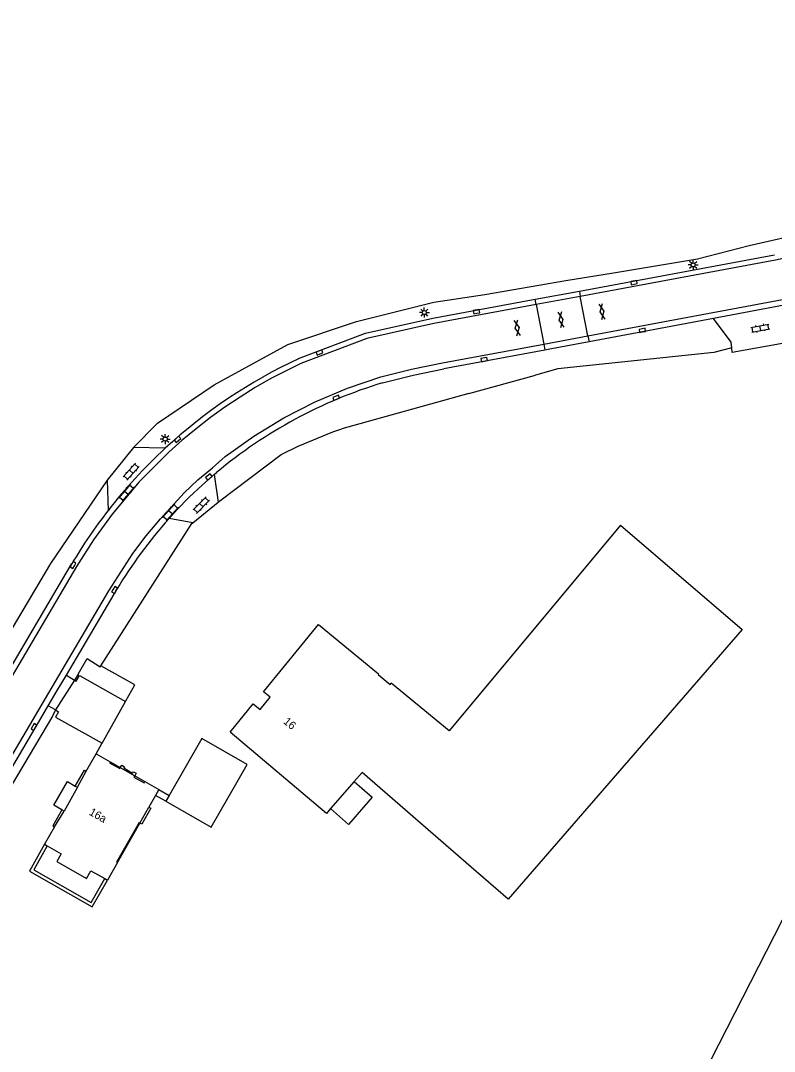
# Model space of a CAD drawing. Extents: x 136000 to 141000, y 400494 to 402006.
# Drawn here: x 139419.2 to 139513.4, y 401015.8 to 401144.5 of the extents above; entities that cross this region are included whole.
import ezdxf

# ---------------------------------------------------------------- set-up
doc = ezdxf.new("R2010")
doc.units = 0
for name, color, linetype in [('gg-afsc-erfafscheiding', 7, 'Continuous'), ('gg-afsc-hekwerk', 7, 'Continuous'), ('gg-afsc-muur', 7, 'Continuous'), ('gg-anno-huisnummerreeks BGT', 7, 'Continuous'), ('gg-bbg-bijgebouw', 7, 'Continuous'), ('gg-bbg-gedigitaliseerde bebouwing', 7, 'Continuous'), ('gg-bbg-gedigitaliseerde bijgebouw', 7, 'Continuous'), ('gg-bbg-hoofdgebouw', 7, 'Continuous'), ('gg-bbg-pand onderbouw', 7, 'Continuous'), ('gg-bbg-tussenscheiding', 7, 'Continuous'), ('gg-knt-bronhoudergrens', 7, 'Continuous'), ('gg-knt-verharding', 7, 'Continuous'), ('gg-knt-verharding nz', 7, 'Continuous'), ('gt-grn-groengrens', 7, 'Continuous'), ('gt-grn-vlakafsluiter', 7, 'Continuous'), ('gt-symb-gesloten verharding', 7, 'Continuous'), ('gt-symb-klinker verharding', 7, 'Continuous'), ('gt-symb-kolk', 7, 'Continuous'), ('gt-symb-lichtmast', 7, 'Continuous')]:
    doc.layers.add(name, color=color, linetype=linetype)

# ---------------------------------------------------------------- blocks, each defined once
blk = doc.blocks.new('gt0-GESVH1')
at = {"layer": 'gt-symb-gesloten verharding'}
for p, q in [((-0.99, -0.26), (0.01, 0.24)), ((0.01, -0.26), (-0.99, 0.24)), ((0.01, 0.24), (1.01, -0.26)), ((1.01, 0.24), (0.01, -0.26))]:
    blk.add_line(p, q, dxfattribs=at)
blk = doc.blocks.new('gt0-KOLK')
at = {"layer": 'gt-symb-kolk'}
blk.add_lwpolyline([(0, 0), (0.38, 0), (0.38, 0.4), (-0.38, 0.4), (-0.38, 0), (0, 0)], dxfattribs=at)
blk = doc.blocks.new('gt0-LMAST')
at = {"layer": 'gt-symb-lichtmast'}
for p, q in [((-0.18, 0.17), (-0.45, 0.44)), ((-0.01, 0.25), (-0.01, 0.62)), ((0.17, 0.17), (0.44, 0.44)), ((-0.26, 0), (-0.63, 0)), ((-0.18, -0.18), (-0.45, -0.45)), ((-0.01, -0.25), (-0.01, -0.63)), ((0.44, -0.45), (0.17, -0.18)), ((0.24, 0), (0.62, 0))]:
    blk.add_line(p, q, dxfattribs=at)
blk.add_circle((-0.01, 0), 0.25, dxfattribs=at)
blk = doc.blocks.new('gt0-KL1')
at = {"layer": 'gt-symb-klinker verharding'}
for p, q in [((-1.15, 0.3), (1.15, 0.3)), ((-1, -0.3), (-1, 0.3)), ((-0.5, 0.3), (-0.5, 0.45)), ((0, -0.3), (0, 0.3)), ((0.5, 0.3), (0.5, 0.45)), ((1, -0.3), (1, 0.3)), ((-1.15, -0.3), (1.15, -0.3)), ((-0.5, -0.45), (-0.5, -0.3)), ((0.5, -0.45), (0.5, -0.3))]:
    blk.add_line(p, q, dxfattribs=at)

msp = doc.modelspace()

# ---------------------------------------------------------------- linework, layer by layer
at = {"layer": 'gg-afsc-erfafscheiding'}
for p, q in [((139508.11, 401103.07), (139508.04, 401103.68)), ((139475.22, 401097.97), (139483.52, 401100.25)), ((139475.22, 401097.97), (139459.33, 401093.55))]:
    msp.add_line(p, q, dxfattribs=at)
msp.add_lwpolyline([(139508.04, 401103.68), (139505.79, 401103.1), (139486.34, 401101.04), (139483.52, 401100.25)], dxfattribs=at)
at = {"layer": 'gg-afsc-hekwerk'}
for p, q in [((139515.77, 401104.45), (139508.11, 401103.07)), ((139440.74, 401081.83), (139443.88, 401084.38)), ((139429.4, 401054.28), (139432.32, 401059.51)), ((139432.32, 401059.51), (139432.35, 401059.57)), ((139428.66, 401052.96), (139429.37, 401054.23)), ((139429.37, 401054.23), (139429.4, 401054.28))]:
    msp.add_line(p, q, dxfattribs=at)
for points in [[(139443.88, 401084.38), (139443.92, 401084.42), (139451.76, 401090.34), (139453.87, 401091.39), (139458.22, 401093.18), (139459.33, 401093.55)], [(139429.24, 401063.95), (139440.6, 401081.72), (139440.74, 401081.83)], [(139432.35, 401059.57), (139433.48, 401061.59), (139429.24, 401063.95)]]:
    msp.add_lwpolyline(points, dxfattribs=at)
at = {"layer": 'gg-afsc-muur'}
for points in [[(139424.36, 401045.95), (139423.36, 401046.53), (139425.05, 401049.49), (139426.04, 401048.93)], [(139422.55, 401041.45), (139420.85, 401038.46), (139428.02, 401034.37), (139429.72, 401037.37)]]:
    msp.add_lwpolyline(points, dxfattribs=at)
at = {"layer": 'gg-bbg-bijgebouw'}
msp.add_line((139437.77, 401047.76), (139437.36, 401047.03), dxfattribs=at)
msp.add_lwpolyline([(139437.36, 401047.03), (139443, 401043.78), (139447.52, 401051.61), (139441.87, 401054.86), (139437.77, 401047.76)], dxfattribs=at)
at = {"layer": 'gg-bbg-gedigitaliseerde bebouwing'}
msp.add_line((139457.93, 401046.11), (139457.42, 401045.52), dxfattribs=at)
msp.add_lwpolyline([(139509.36, 401068.49), (139480.1, 401034.8), (139478.57, 401036.13), (139475.51, 401038.78), (139461.86, 401050.64), (139460.88, 401049.5)], dxfattribs=at)
at = {"layer": 'gg-bbg-gedigitaliseerde bijgebouw'}
msp.add_lwpolyline([(139460.88, 401049.5), (139463.14, 401047.54), (139460.19, 401044.14), (139457.93, 401046.11)], dxfattribs=at)
at = {"layer": 'gg-bbg-hoofdgebouw'}
for p, q in [((139494.13, 401081.53), (139509.36, 401068.49)), ((139427.42, 401050.78), (139428.66, 401052.96)), ((139428.66, 401052.96), (139430.39, 401051.97)), ((139434.73, 401049.49), (139436.48, 401048.5)), ((139426.32, 401048.77), (139424.64, 401045.8)), ((139426.04, 401048.93), (139426.32, 401048.77)), ((139436.48, 401048.5), (139436.06, 401047.76)), ((139436.06, 401047.76), (139435.24, 401046.3)), ((139424.64, 401045.8), (139424.36, 401045.95)), ((139423.45, 401043.82), (139422.21, 401041.65)), ((139422.21, 401041.65), (139422.55, 401041.45)), ((139431.31, 401039.36), (139430.06, 401037.17)), ((139429.72, 401037.37), (139430.06, 401037.17))]:
    msp.add_line(p, q, dxfattribs=at)
for points in [[(139494.13, 401081.53), (139472.76, 401055.81), (139465.5, 401061.77)], [(139457.42, 401045.52), (139445.41, 401055.68), (139448.26, 401059.18), (139449.13, 401058.48), (139450.4, 401060.04), (139449.55, 401060.7), (139456.44, 401069.1), (139463.91, 401062.95), (139463.86, 401062.88), (139465.39, 401061.62), (139465.5, 401061.77)], [(139430.39, 401051.97), (139430.32, 401051.84), (139431.6, 401051.12), (139431.67, 401051.24)], [(139426.04, 401048.93), (139427.18, 401050.92), (139427.42, 401050.78)], [(139431.67, 401051.24), (139431.86, 401051.54), (139432.2, 401051.33), (139432.12, 401051.2), (139433.21, 401050.52), (139433.31, 401050.7), (139433.65, 401050.52), (139433.48, 401050.21)], [(139433.48, 401050.21), (139433.37, 401050.02), (139434.64, 401049.33), (139434.73, 401049.49)], [(139424.36, 401045.95), (139423.22, 401043.96), (139423.45, 401043.82)], [(139435.24, 401046.3), (139435.47, 401046.17), (139434.34, 401044.18), (139434.11, 401044.31)], [(139434.11, 401044.31), (139434.01, 401044.37), (139431.21, 401039.42), (139431.31, 401039.36)], [(139422.55, 401041.45), (139424.29, 401040.46), (139423.74, 401039.49), (139427.45, 401037.39), (139427.99, 401038.35), (139429.72, 401037.37)]]:
    msp.add_lwpolyline(points, dxfattribs=at)
at = {"layer": 'gg-bbg-pand onderbouw'}
for p, q in [((139430.39, 401051.97), (139431.67, 401051.24)), ((139426.32, 401048.77), (139427.42, 401050.78)), ((139431.67, 401051.24), (139433.48, 401050.21)), ((139433.48, 401050.21), (139434.73, 401049.49)), ((139436.48, 401048.5), (139437.77, 401047.76)), ((139437.36, 401047.03), (139436.06, 401047.76)), ((139423.45, 401043.82), (139424.64, 401045.8)), ((139434.11, 401044.31), (139435.24, 401046.3)), ((139431.31, 401039.36), (139434.11, 401044.31))]:
    msp.add_line(p, q, dxfattribs=at)
msp.add_lwpolyline([(139422.21, 401041.65), (139420.31, 401038.31), (139428.16, 401033.84), (139430.06, 401037.17)], dxfattribs=at)
at = {"layer": 'gg-bbg-tussenscheiding'}
msp.add_line((139460.88, 401049.5), (139457.93, 401046.11), dxfattribs=at)
at = {"layer": 'gg-knt-bronhoudergrens'}
msp.add_line((139537.73, 401078.05), (139485.78, 400976.19), dxfattribs=at)
at = {"layer": 'gg-knt-verharding'}
for p, q in [((139489.01, 401110.77), (139513.37, 401115.27)), ((139483.5, 401109.75), (139489.01, 401110.77)), ((139489.01, 401110.77), (139489.13, 401110.1)), ((139490.08, 401105.17), (139489.13, 401110.1)), ((139483.63, 401109.09), (139483.5, 401109.75)), ((139483.63, 401109.09), (139484.57, 401104.14)), ((139505.75, 401107.33), (139490.22, 401104.42)), ((139490.08, 401105.17), (139490.22, 401104.42)), ((139484.71, 401103.4), (139472.08, 401101.06)), ((139484.57, 401104.14), (139484.71, 401103.4)), ((139485.52, 401103.55), (139484.71, 401103.4)), ((139490.22, 401104.42), (139485.52, 401103.55)), ((139433.31, 401091.24), (139430.01, 401087.12)), ((139437.27, 401091.13), (139433.31, 401091.24)), ((139443.38, 401087.84), (139443.69, 401088.1)), ((139430.01, 401087.12), (139430.13, 401083.32)), ((139443.38, 401087.84), (139443.88, 401084.38)), ((139437.28, 401081.8), (139437.77, 401082.36)), ((139440.74, 401081.83), (139437.77, 401082.36)), ((139390.39, 401016.87), (139425.62, 401076.71)), ((139424.93, 401062.8), (139430.88, 401072.92)), ((139423.78, 401060.86), (139424.93, 401062.8)), ((139424.93, 401062.8), (139425.96, 401062.17)), ((139422.66, 401058.94), (139423.78, 401060.86)), ((139421.73, 401057.38), (139422.66, 401058.94)), ((139423.59, 401058.43), (139422.66, 401058.94)), ((139416.5, 401048.48), (139421.73, 401057.38))]:
    msp.add_line(p, q, dxfattribs=at)
for points in [[(139453.94, 401102.32), (139462.29, 401105.49), (139470.7, 401107.38), (139483.5, 401109.75)], [(139517.91, 401109.67), (139517.01, 401109.44), (139505.75, 401107.33)], [(139508.04, 401103.68), (139507.98, 401104.37), (139505.75, 401107.33)], [(139464.43, 401099.3), (139468.23, 401100.27), (139472.08, 401101.06)], [(139437.77, 401082.36), (139438.73, 401083.42), (139440.24, 401084.98), (139441.93, 401086.57), (139443.38, 401087.84)], [(139425.96, 401062.17), (139426.16, 401062.05), (139426.56, 401062.73), (139432.32, 401059.51)], [(139423.59, 401058.43), (139423.96, 401058.22), (139423.58, 401057.53), (139429.4, 401054.28)]]:
    msp.add_lwpolyline(points, dxfattribs=at)
for centre, radius, start, end in [((139481.22, 401043.7), 64.65, 114.9572, 132.8172), ((139481.36, 401043.14), 58.65, 106.7799, 129.9602), ((139481.05, 401043.86), 64.42, 132.8052, 142.2271), ((139481, 401043.86), 64.39, 142.1979, 149.3262), ((139482.18, 401042.75), 59.51, 138.9855, 149.5401)]:
    msp.add_arc(centre, radius, start, end, dxfattribs=at)
at = {"layer": 'gg-knt-verharding nz'}
for p, q in [((139489.13, 401110.1), (139483.63, 401109.09)), ((139484.57, 401104.14), (139490.08, 401105.17))]:
    msp.add_line(p, q, dxfattribs=at)
for points in [[(139557.61, 401144.55), (139549.28, 401135.97), (139543.88, 401130.59), (139542.29, 401129.08), (139540.64, 401127.63), (139538.94, 401126.25), (139537.19, 401124.92), (139535.39, 401123.67), (139533.09, 401122.19), (139531.51, 401121.24), (139529.63, 401120.21), (139527.72, 401119.25), (139525.77, 401118.36), (139523.79, 401117.54), (139521.77, 401116.8), (139519.74, 401116.13), (139517.68, 401115.55), (139513.5, 401114.61), (139489.13, 401110.1)], [(139490.08, 401105.17), (139516.84, 401110.18), (139519.96, 401110.98), (139524.79, 401112.55), (139529.48, 401114.49), (139534.64, 401117.17), (139539.55, 401120.3), (139543.14, 401123.02), (139544.87, 401124.47), (139552.47, 401131.6)], [(139483.63, 401109.09), (139470.83, 401106.72), (139462.48, 401104.85), (139454.2, 401101.7), (139450.48, 401099.82), (139448.53, 401098.7), (139446.62, 401097.52), (139444.74, 401096.27), (139442.92, 401094.95), (139441.14, 401093.57), (139439.41, 401092.13), (139437.74, 401090.64), (139434.04, 401086.92), (139430.66, 401082.91), (139428.33, 401079.7), (139426.2, 401076.35), (139385.2, 401006.72)], [(139389.88, 401004.75), (139393.82, 401011.45), (139430.24, 401073.32), (139433.22, 401077.98), (139434.88, 401080.2), (139436.7, 401082.3), (139439.66, 401085.57), (139441.36, 401087.2), (139443.19, 401088.68), (139444.77, 401090.08), (139448.33, 401092.65), (139452.08, 401094.94), (139455.99, 401096.94), (139460.04, 401098.64), (139464.21, 401100.03), (139468.06, 401101.01), (139471.93, 401101.81), (139484.57, 401104.14)]]:
    msp.add_lwpolyline(points, dxfattribs=at)
at = {"layer": 'gt-grn-groengrens'}
for p, q in [((139426.39, 401062.9), (139425.96, 401062.17)), ((139423.59, 401058.43), (139423.18, 401057.68))]:
    msp.add_line(p, q, dxfattribs=at)
for points in [[(139433.31, 401091.24), (139436.31, 401094.28), (139443.41, 401099.03), (139452.58, 401104.07), (139461.18, 401106.98), (139470.84, 401109.36), (139477.21, 401110.34), (139487.31, 401112.07), (139493.29, 401113.05), (139503.78, 401114.78), (139510.22, 401116.45), (139517.93, 401118.22), (139525.34, 401121.26), (139531.7, 401124.14), (139537.78, 401128.54), (139542.66, 401132.8), (139548.83, 401140.7)], [(139430.01, 401087.12), (139422.96, 401076.74), (139398.84, 401036.12), (139388.5, 401018.05)], [(139426.39, 401062.9), (139427.52, 401064.85), (139429.17, 401063.83), (139429.24, 401063.95)], [(139423.18, 401057.68), (139412.28, 401039.35), (139414.48, 401037.95), (139414.07, 401037.27)]]:
    msp.add_lwpolyline(points, dxfattribs=at)
at = {"layer": 'gt-grn-vlakafsluiter'}
msp.add_line((139425.96, 401062.17), (139423.59, 401058.43), dxfattribs=at)

# ---------------------------------------------------------------- block references
at = {"layer": 'gt-symb-gesloten verharding', "rotation": 99.55652761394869}
for p in [(139491.83, 401108.19), (139486.71, 401107.17), (139481.24, 401106.14)]:
    msp.add_blockref('gt0-GESVH1', p, dxfattribs=at)
at = {"layer": 'gt-symb-klinker verharding'}
for p, rotation in [((139511.62, 401106.13), 10.602058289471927), ((139433.03, 401088.19), 48.00000872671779), ((139432.42, 401085.58), -130.17242342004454), ((139437.93, 401083.12), 47.876561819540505), ((139441.79, 401084.02), 45.0000000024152)]:
    msp.add_blockref('gt0-KL1', p, dxfattribs=dict(at, rotation=rotation))
at = {"layer": 'gt-symb-kolk'}
for p, rotation in [((139495.87, 401111.63), 10.48938981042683), ((139476.2, 401107.99), 10.489389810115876), ((139496.91, 401105.65), 10.658361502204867), ((139456.62, 401102.91), 20.790725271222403), ((139477.16, 401102), 10.48938981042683), ((139458.7, 401097.25), 22.02484593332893), ((139438.93, 401092.08), 40.98653320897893), ((139442.86, 401087.4), 40.986533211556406), ((139425.93, 401076.44), 59.53735995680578), ((139431.12, 401073.32), 59.53735995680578), ((139421.05, 401056.21), 59.53735995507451)]:
    msp.add_blockref('gt0-KOLK', p, dxfattribs=dict(at, rotation=rotation))
at = {"layer": 'gt-symb-lichtmast'}
for p in [(139503.23, 401114.03), (139469.65, 401108.08), (139437.28, 401092.28)]:
    msp.add_blockref('gt0-LMAST', p, dxfattribs=at)

# ---------------------------------------------------------------- texts
at = {"layer": 'gg-anno-huisnummerreeks BGT'}
for s, rotation, p in [('16', 320.9, (139451.95, 401056.84)), ('16a', 330.5, (139427.67, 401045.4))]:
    msp.add_text(s, height=1, rotation=rotation, dxfattribs=at).set_placement(p)

doc.saveas('drawing.dxf')
